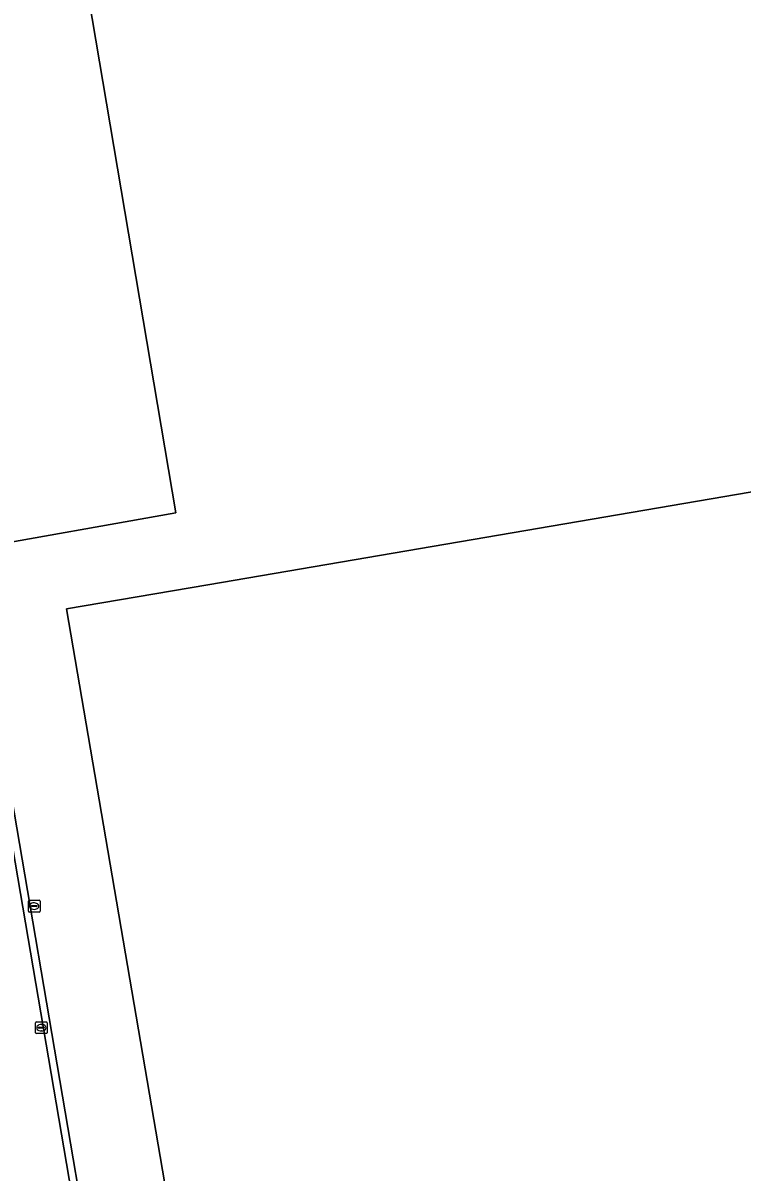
# Model space of a CAD drawing. Extents: x 154324 to 155744, y 382937 to 384188.
# Drawn here: x 154758.1 to 154819.6, y 383283.5 to 383381.8 of the extents above; entities that cross this region are included whole.
import ezdxf

# ---------------------------------------------------------------- set-up
doc = ezdxf.new("R2010")
doc.units = 0
for name, color, linetype in [('IMGEO_Brandkraan', 7, 'Continuous'), ('IMGEO_Erf', 7, 'Continuous'), ('IMGEO_Kolk', 7, 'Continuous'), ('IMGEO_Pand', 7, 'Continuous'), ('IMGEO_Parkeervlak_open', 7, 'Continuous'), ('IMGEO_Rijbaan_lokaal_gesloten', 7, 'Continuous'), ('IMGEO_Rijbaan_lokaal_open', 7, 'Continuous')]:
    doc.layers.add(name, color=color, linetype=linetype)

msp = doc.modelspace()

# ---------------------------------------------------------------- linework, layer by layer
at = {"layer": 'IMGEO_Brandkraan'}
for p, q in [((154758.583, 383305.805), (154758.583, 383306.657)), ((154758.658, 383306.731), (154759.51, 383306.731)), ((154758.842, 383306.225), (154758.842, 383306.237)), ((154759.28, 383306.188), (154758.882, 383306.188)), ((154758.885, 383306.274), (154759.283, 383306.274)), ((154759.094, 383305.951), (154759.069, 383305.951)), ((154759.071, 383306.511), (154759.096, 383306.511)), ((154759.326, 383306.237), (154759.326, 383306.225)), ((154759.584, 383306.657), (154759.584, 383305.805)), ((154759.51, 383305.731), (154758.658, 383305.731))]:
    msp.add_line(p, q, dxfattribs=at)
for points in [[(154758.583, 383305.805), (154758.583, 383306.657)], [(154758.658, 383306.731), (154759.51, 383306.731)], [(154759.584, 383306.657), (154759.584, 383305.805)], [(154759.51, 383305.731), (154758.658, 383305.731)]]:
    msp.add_lwpolyline(points, dxfattribs=at)
for centre, radius, start, end in [((154758.66, 383306.655), 0.0765, 91.55205, 178.44795), ((154758.66, 383306.655), 0.0765, 91.55205, 178.44795), ((154758.882, 383306.234), 0.0403, 85.87752, 175.75265), ((154758.879, 383306.224), 0.0366, 178.93798, 274.71019), ((154759.283, 383306.231), 0.043, 264.86636, 352.45326), ((154759.287, 383306.236), 0.0386, 1.73085, 96.63898), ((154759.508, 383306.655), 0.0765, 1.55205, 88.44795), ((154759.508, 383306.655), 0.0765, 1.55205, 88.44795), ((154758.66, 383305.807), 0.0765, 181.55205, 268.44795), ((154758.66, 383305.807), 0.0765, 181.55205, 268.44795), ((154759.508, 383305.807), 0.0765, 271.55205, 358.44795), ((154759.508, 383305.807), 0.0765, 271.55205, 358.44795)]:
    msp.add_arc(centre, radius, start, end, dxfattribs=at)
for centre, major_axis, ratio, start_param, end_param in [((154759.07, 383306.231), (-0.387, 0.002), 0.722429, 4.712389, 7.853982), ((154759.095, 383306.231), (-0.39, 0.002), 0.717154, 1.570796, 4.712389)]:
    msp.add_ellipse(centre, major_axis=major_axis, ratio=ratio, start_param=start_param, end_param=end_param, dxfattribs=at)
at = {"layer": 'IMGEO_Erf'}
for points in [[(154895.555, 383525.105), (154815.631, 383511.491), (154769.142, 383503.586), (154738.941, 383498.446), (154740.73, 383488.046), (154747.205, 383489.164), (154747.249, 383488.903), (154816.103, 383500.628), (154832.973, 383401.91), (154774.289, 383391.513), (154774.272, 383391.618), (154764.109, 383389.855), (154762.786, 383389.626), (154771.187, 383339.881), (154753.525, 383336.758), (154753.644, 383336.061), (154760.59, 383295.341), (154764.656, 383271.373), (154789.971, 383122.382), (154790.21, 383121.247)], [(154844.719, 383187.344), (154788.105, 383177.678), (154786.32, 383188.402), (154811.882, 383192.8), (154808.93, 383210.032), (154783.37, 383205.701), (154772.853, 383267.287), (154761.855, 383331.668), (154773.947, 383333.715), (154841.851, 383345.321)]]:
    msp.add_lwpolyline(points, dxfattribs=at)
at = {"layer": 'IMGEO_Kolk'}
for p, q in [((154759.197, 383295.403), (154759.197, 383296.255)), ((154759.272, 383296.329), (154760.124, 383296.329)), ((154759.685, 383296.109), (154759.71, 383296.109)), ((154760.198, 383296.255), (154760.198, 383295.403)), ((154760.124, 383295.329), (154759.272, 383295.329)), ((154759.456, 383295.823), (154759.456, 383295.835)), ((154759.894, 383295.786), (154759.496, 383295.786)), ((154759.499, 383295.872), (154759.897, 383295.872)), ((154759.708, 383295.549), (154759.683, 383295.549)), ((154759.94, 383295.835), (154759.94, 383295.823))]:
    msp.add_line(p, q, dxfattribs=at)
for points in [[(154759.197, 383295.403), (154759.197, 383296.255)], [(154759.272, 383296.329), (154760.124, 383296.329)], [(154760.198, 383296.255), (154760.198, 383295.403)], [(154760.124, 383295.329), (154759.272, 383295.329)]]:
    msp.add_lwpolyline(points, dxfattribs=at)
for centre, radius, start, end in [((154759.274, 383296.253), 0.0765, 91.55205, 178.44795), ((154759.274, 383296.253), 0.0765, 91.55205, 178.44795), ((154760.122, 383296.253), 0.0765, 1.55205, 88.44795), ((154760.122, 383296.253), 0.0765, 1.55205, 88.44795), ((154759.274, 383295.405), 0.0765, 181.55205, 268.44795), ((154759.274, 383295.405), 0.0765, 181.55205, 268.44795), ((154759.496, 383295.832), 0.0403, 85.87752, 175.75265), ((154759.493, 383295.822), 0.0366, 178.93798, 274.71019), ((154759.897, 383295.829), 0.043, 264.86636, 352.45326), ((154759.901, 383295.834), 0.0386, 1.73085, 96.63898), ((154760.122, 383295.405), 0.0765, 271.55205, 358.44795), ((154760.122, 383295.405), 0.0765, 271.55205, 358.44795)]:
    msp.add_arc(centre, radius, start, end, dxfattribs=at)
for centre, major_axis, ratio, start_param, end_param in [((154759.684, 383295.829), (-0.387, 0.002), 0.722429, 4.712389, 7.853982), ((154759.709, 383295.829), (-0.39, 0.002), 0.717154, 1.570796, 4.712389)]:
    msp.add_ellipse(centre, major_axis=major_axis, ratio=ratio, start_param=start_param, end_param=end_param, dxfattribs=at)
at = {"layer": 'IMGEO_Pand'}
msp.add_lwpolyline([(154841.851, 383345.321), (154773.947, 383333.715), (154761.855, 383331.668), (154772.853, 383267.287), (154783.37, 383205.701), (154808.93, 383210.032), (154811.882, 383192.8), (154786.32, 383188.402), (154788.105, 383177.678), (154844.719, 383187.344)], dxfattribs=at)
at = {"layer": 'IMGEO_Parkeervlak_open'}
msp.add_lwpolyline([(154751.242, 383465.397), (154753.229, 383465.739), (154752.32, 383470.754), (154750.388, 383470.423), (154748.057, 383484.148), (154728.935, 383480.918), (154752.336, 383343.729), (154753.525, 383336.758), (154771.187, 383339.881), (154762.786, 383389.626), (154748.896, 383387.217), (154747.387, 383385.1), (154747.345, 383385.125), (154747.11, 383385.079), (154737.299, 383442.447), (154737.263, 383442.661), (154754.602, 383445.614)], close=True, dxfattribs=at)
at = {"layer": 'IMGEO_Rijbaan_lokaal_gesloten'}
msp.add_lwpolyline([(154789.626, 383121.11), (154789.028, 383124.401), (154786.387, 383140.019), (154764.039, 383271.324), (154739.67, 383414.346), (154710.408, 383586.003)], dxfattribs=at)
at = {"layer": 'IMGEO_Rijbaan_lokaal_open'}
for points in [[(154684.198, 383740.133), (154685.547, 383732.212), (154710.408, 383586.003), (154739.67, 383414.346), (154764.039, 383271.324), (154786.387, 383140.019), (154789.028, 383124.401), (154789.626, 383121.11)], [(154790.21, 383121.247), (154789.971, 383122.382), (154764.656, 383271.373), (154760.59, 383295.341), (154753.644, 383336.061), (154753.525, 383336.758), (154752.336, 383343.729), (154728.935, 383480.918), (154728.091, 383485.864), (154728.085, 383485.902), (154713.13, 383573.573), (154707.825, 383604.929), (154701.974, 383639.508), (154695.815, 383675.911), (154684.789, 383740.236)]]:
    msp.add_lwpolyline(points, dxfattribs=at)

doc.saveas('drawing.dxf')
